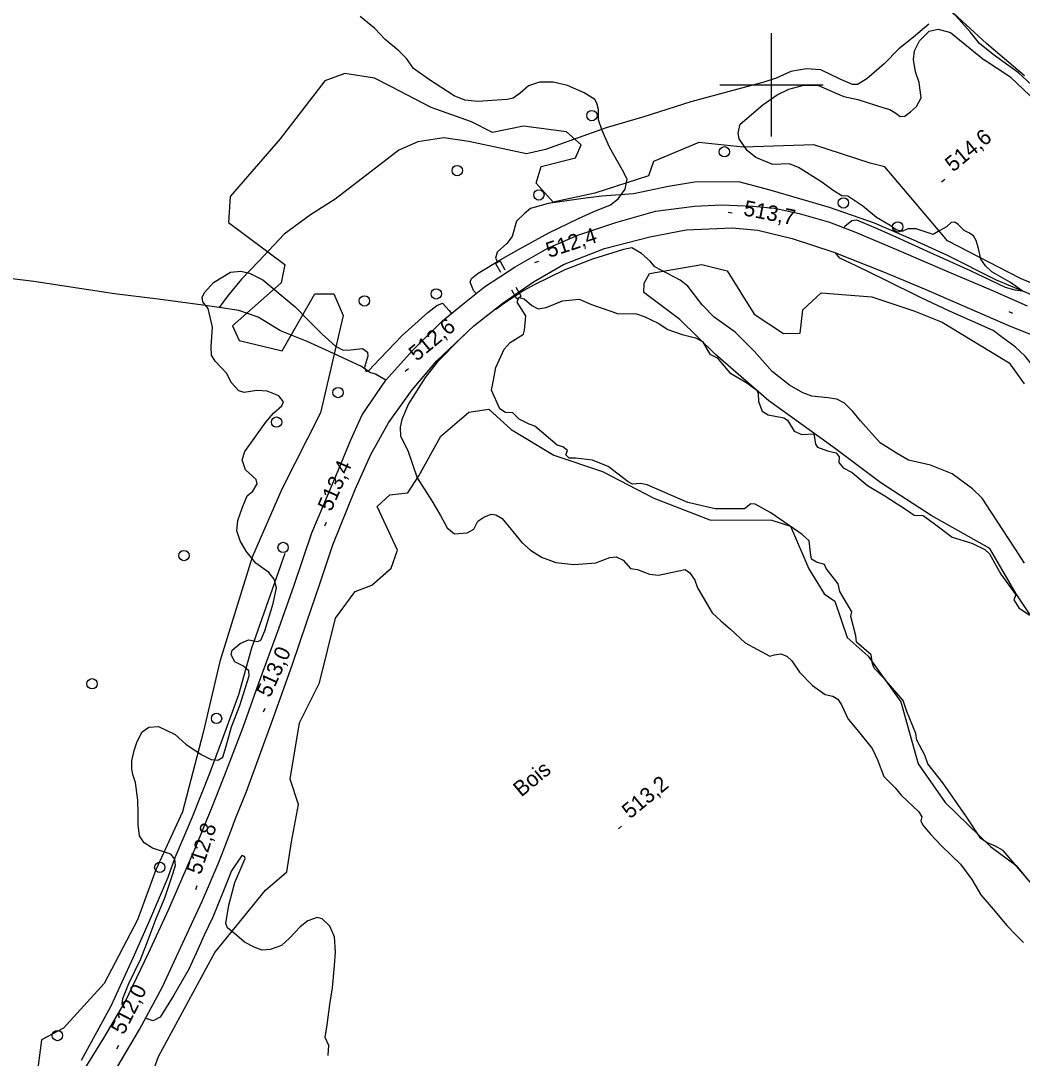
# Model space of a CAD drawing. Extents: x 347059 to 352153, y 6073752 to 6078601.
# Drawn here: x 350182.1 to 350472.8, y 6075917.4 to 6076218.6 of the extents above; entities that cross this region are included whole.
import ezdxf

# ---------------------------------------------------------------- set-up
doc = ezdxf.new("R2010")
doc.units = 0
for name, color, linetype in [('Level 2', 7, 'Continuous'), ('Level 21', 7, 'Continuous'), ('Level 22', 7, 'Continuous'), ('Level 26', 7, 'Continuous'), ('Level 3', 7, 'Continuous'), ('Level 36', 7, 'Continuous'), ('Level 4', 7, 'Continuous'), ('Level 44', 7, 'Continuous'), ('Level 61', 7, 'Continuous')]:
    doc.layers.add(name, color=color, linetype=linetype)

msp = doc.modelspace()

# ---------------------------------------------------------------- linework, layer by layer
at = {"layer": 'Level 2'}
for points in [[(350314.31, 6076139.43), (350313.49, 6076140.32), (350312.56, 6076142.73), (350312.89, 6076143.74), (350314.87, 6076145.28), (350321.43, 6076149.33), (350326.59, 6076152.22), (350335.34, 6076157.07), (350344.03, 6076161.2), (350348.26, 6076163.17), (350353.26, 6076165.13), (350355.55, 6076166.93), (350357.57, 6076169.68), (350358.12, 6076172.65), (350356.78, 6076175.23), (350352.96, 6076181.92), (350350.82, 6076186.73), (350349.82, 6076189.85), (350349.8, 6076192.88), (350349.32, 6076194.72), (350348.7, 6076195.79), (350345.68, 6076197.73), (350340.81, 6076199.86), (350336.63, 6076200.84), (350332.65, 6076200.79), (350329.49, 6076199.73), (350327.1, 6076197.59), (350325.05, 6076196.13), (350323.31, 6076195.72), (350314.65, 6076195.19), (350310.98, 6076195.55), (350307.88, 6076196.78), (350300.48, 6076201.67), (350296.12, 6076204.76), (350294.1, 6076207.69), (350291.8, 6076209.85), (350287.89, 6076213.18), (350284.89, 6076216.35), (350280.57, 6076219.87)], [(350446.92, 6076156.52), (350442.05, 6076158.19), (350439.65, 6076158.17), (350437.98, 6076157.44), (350436.2, 6076157.95), (350434.47, 6076159.18), (350430.49, 6076161.47), (350426.58, 6076164.77), (350422.21, 6076167.67), (350420.47, 6076167.82), (350418.24, 6076169.16), (350414.37, 6076171.95), (350407.89, 6076176.04), (350405.27, 6076177.06), (350400.42, 6076176.9), (350395.5, 6076178.95), (350392.98, 6076180.92), (350390.66, 6076184.37), (350390.37, 6076185.98), (350390.96, 6076188.58), (350397.55, 6076194.25), (350401.69, 6076197.08), (350405.1, 6076198.76), (350409.45, 6076199.92), (350413.69, 6076199.79), (350419.15, 6076197.4), (350421.04, 6076196.65), (350425.14, 6076195.75), (350430.2, 6076194.13), (350432.66, 6076193.31), (350434.35, 6076192.9), (350436.13, 6076191.82), (350437.39, 6076190.83), (350438.71, 6076190.94), (350440.39, 6076192.17), (350442.14, 6076193.68), (350443.46, 6076196.25), (350442.95, 6076200.69), (350441.85, 6076203.76), (350441.22, 6076207.35), (350441.59, 6076209.9), (350442.98, 6076212.76), (350445.76, 6076215.64), (350448.44, 6076216.19), (350452, 6076215.26)], [(350452, 6076215.26), (350461.84, 6076207.2), (350461.84, 6076207.2)], [(350602.52, 6076128.68), (350595.64, 6076135.77), (350590.49, 6076138.59), (350583.1, 6076140.32), (350574.8, 6076142.06), (350566.85, 6076145.73), (350558.77, 6076147.94), (350551.72, 6076148.15), (350545.63, 6076147.2), (350539.28, 6076146.94), (350531.15, 6076147.92), (350526.57, 6076150.6), (350522.39, 6076154.05), (350515.88, 6076157.25), (350510.45, 6076160.59), (350506.99, 6076164.63), (350503.77, 6076168.73), (350497.06, 6076176.55), (350487.66, 6076184.55), (350476.79, 6076195.24), (350469.5, 6076202.13), (350461.84, 6076207.2)], [(350421.18, 6076158.49), (350421.34, 6076158.94), (350423.34, 6076160.67), (350424.74, 6076160.79), (350430.18, 6076158.52), (350436.11, 6076155.86), (350444.99, 6076151.78), (350450.84, 6076149.2), (350457.68, 6076146.09), (350467.88, 6076141.26), (350470.69, 6076140.48), (350472.79, 6076140.17), (350469.41, 6076142.57), (350463.97, 6076145.74), (350462.13, 6076147.44), (350460.8, 6076149.42), (350460.15, 6076152.49), (350459.48, 6076154.85), (350458.71, 6076156.16), (350457.36, 6076157.08), (350455.94, 6076157.71), (350454.27, 6076159.48), (350453.3, 6076160.11), (350452.23, 6076160.05), (350450.79, 6076158.8), (350448.44, 6076157.4), (350446.92, 6076156.52)], [(350366.12, 6076147.14), (350364.77, 6076148.78), (350362.26, 6076151.03), (350359.49, 6076152.66), (350357.11, 6076152.24), (350348.04, 6076149.37), (350340.02, 6076146.33), (350331.16, 6076141.92), (350328.1, 6076140.27), (350321.91, 6076136.25), (350320.16, 6076134.91), (350319.85, 6076134.92)], [(350488.33, 6076076.89), (350486.83, 6076078.12), (350485.43, 6076080.84), (350483.95, 6076087.13), (350483.07, 6076093.66), (350482.14, 6076103.24), (350481.16, 6076106.59), (350479.58, 6076112.52), (350478.08, 6076115.83), (350473.69, 6076121.27), (350470.76, 6076123.91), (350467.17, 6076126.52), (350464.42, 6076128.64), (350451.73, 6076134.33), (350443.27, 6076138.22), (350432.94, 6076143.35), (350424.57, 6076147.45), (350419.85, 6076149.66), (350418.62, 6076151.24)], [(350236.44, 6076135.05), (350234.9, 6076137), (350234.72, 6076138.33), (350235.49, 6076139.79), (350238, 6076142.58), (350243.01, 6076145.59), (350245.98, 6076145.92), (350248.51, 6076145.35), (350252.39, 6076143.35), (350261.69, 6076135.52), (350265.5, 6076131.71), (350269.58, 6076127.59), (350273.49, 6076124.13), (350275.68, 6076123), (350277.81, 6076123.05), (350281.29, 6076123.42), (350282.75, 6076122.35), (350282.81, 6076121.18), (350281.82, 6076118.06), (350282.38, 6076116.77), (350282.99, 6076117.01), (350286.43, 6076120.59), (350292.83, 6076127.2), (350300.26, 6076133.87), (350302.84, 6076135.91), (350304.52, 6076136.64), (350306.41, 6076134.45), (350307.09, 6076133.59)], [(350473.46, 6076061.08), (350470.66, 6076065.46), (350463.94, 6076075.82), (350461.19, 6076079.97), (350458.41, 6076082.75), (350452.45, 6076087.01), (350446.22, 6076089.56), (350439.82, 6076091.03), (350436.33, 6076093.06), (350431.59, 6076096.07), (350425.87, 6076102.43), (350423.66, 6076105.15), (350421.22, 6076107.54), (350418.97, 6076108.74), (350416.36, 6076109.1), (350411.72, 6076109.63), (350409.16, 6076110.56), (350405.24, 6076112.78), (350400.2, 6076116.76), (350395.09, 6076122.56), (350389.46, 6076128.19), (350383.43, 6076132.54), (350379.91, 6076136.17), (350375.71, 6076141.54), (350373.51, 6076143.32), (350366.12, 6076147.14)], [(350245.73, 6076037.8), (350248.15, 6076038.89), (350250.87, 6076038.36), (350251.77, 6076038.72), (350252.94, 6076041.46), (350255.32, 6076049.41), (350256.33, 6076053.92), (350255.66, 6076056.46), (350254.14, 6076058.42), (350250.35, 6076061.16), (350247.49, 6076064.56), (350245.76, 6076067.56), (350244.76, 6076070.49), (350245.07, 6076073.46), (350246.4, 6076077.42), (350247.83, 6076080.65), (350249.46, 6076082.03), (350250.73, 6076084.18), (350250.46, 6076085.44), (350247.33, 6076088.21), (350246.32, 6076091.09), (350247.1, 6076093.5), (350249.83, 6076097.29), (350253.22, 6076102.04), (350255.42, 6076104.7), (350257.86, 6076106.76), (350258.32, 6076107.96), (350256.99, 6076109.68), (350253.64, 6076111.04), (350250.58, 6076111.3), (350246.92, 6076110.65), (350245.42, 6076111.14), (350243.18, 6076113.58), (350241.85, 6076116.24), (350238.53, 6076119.79), (350237.49, 6076121.48), (350237.32, 6076123.9), (350237.78, 6076129.69), (350236.44, 6076135.05)], [(350311.06, 6076127.61), (350311.06, 6076127.59), (350309.71, 6076126.32), (350302.94, 6076119.52), (350299.5, 6076115), (350294.64, 6076107.39), (350292.73, 6076102.81), (350292.19, 6076100.59), (350292.28, 6076097.96), (350294.45, 6076093.85), (350297.19, 6076085.9), (350301.44, 6076079.22), (350303.97, 6076075), (350305.88, 6076071.35)], [(350305.88, 6076071.35), (350308.02, 6076069.64), (350311.72, 6076069.92), (350313.64, 6076071.01), (350314.77, 6076073.32), (350316.48, 6076074.49), (350318.6, 6076075.34), (350319.98, 6076075.15), (350321.81, 6076074.13), (350327.56, 6076067.1), (350330.03, 6076064.86), (350333.25, 6076062.85), (350337.45, 6076061.27), (350342.68, 6076060.69), (350349.03, 6076061.2), (350353.11, 6076062.76), (350354.96, 6076062.97), (350356.93, 6076061.94), (350359.09, 6076059.58), (350361.12, 6076059.26), (350364.61, 6076057.89), (350367.23, 6076057.67), (350371.25, 6076058.51), (350374.97, 6076059.23), (350376.29, 6076058.32), (350377.74, 6076056.16), (350378.59, 6076053.91), (350382.78, 6076046.65), (350385.31, 6076044.33), (350388.13, 6076041.99), (350392.36, 6076038.01), (350399.52, 6076034.07), (350400.94, 6076034.47), (350402.72, 6076034.76), (350404.5, 6076034.11), (350405.94, 6076032.75), (350408.17, 6076029.51), (350411.96, 6076025.56), (350415.65, 6076023.01), (350417.81, 6076022.54), (350419.27, 6076021.62), (350420.39, 6076020), (350422.33, 6076015.84), (350425.27, 6076012.25), (350429.28, 6076007.27), (350430.85, 6076004.01), (350432.68, 6075999.2), (350433.89, 6075997.94), (350435.93, 6075995.88), (350437.66, 6075993.7), (350442.85, 6075988.91), (350443.69, 6075987.46), (350443.38, 6075986.25), (350444.01, 6075985.03), (350446.23, 6075982.45), (350449.4, 6075979.06), (350454.91, 6075973.74), (350458.22, 6075969.25), (350460.81, 6075964.82), (350464.43, 6075960.6), (350468.31, 6075955.91), (350470.95, 6075953.15), (350473.19, 6075951.01)], [(350211.76, 6075932.69), (350211.53, 6075933.04), (350211.66, 6075934.67), (350213.47, 6075939.04), (350216.89, 6075946.25), (350219.07, 6075951.75), (350221.38, 6075957.89), (350223.9, 6075963.94), (350225.82, 6075969.76), (350226.98, 6075973.3), (350226.84, 6075975.21), (350225.64, 6075976.63), (350220.31, 6075978.35), (350217.89, 6075979.95), (350216.51, 6075981.89), (350216.19, 6075985.13), (350216.16, 6075988.49), (350216.03, 6075992.3), (350215.34, 6075997.4), (350214.58, 6075999.73), (350214.27, 6076001.36), (350214.31, 6076003.69), (350214.99, 6076006.7), (350215.85, 6076009.32), (350217.32, 6076012.18), (350219.25, 6076013.54), (350222.1, 6076013.65), (350226.87, 6076011.33), (350230, 6076008.57), (350234.42, 6076005.54), (350237.37, 6076004.11), (350239.32, 6076003.87), (350240.78, 6076004.83), (350241.75, 6076007.95), (350243.29, 6076013.58), (350245.68, 6076019.78), (350248.41, 6076028.44), (350248.3, 6076029.84), (350246.74, 6076031.22), (350244.21, 6076032.46), (350243.14, 6076034.53), (350243.47, 6076035.89), (350245.73, 6076037.8)], [(350254.47, 6075948.97), (350252.12, 6075948.74), (350249.79, 6075949.61), (350247.07, 6075951.09), (350244.75, 6075953.05), (350242.08, 6075955.25), (350241.59, 6075956.46), (350242.45, 6075961.78), (350244.22, 6075968.41), (350247.18, 6075975.37), (350247, 6075975.9), (350246.22, 6075976.19), (350243.25, 6075971.78), (350240.9, 6075966.01), (350237.88, 6075958.32), (350235.35, 6075953.08), (350233.49, 6075948.94), (350230.85, 6075943.19), (350226.47, 6075935.7), (350222.53, 6075929.26), (350220.5, 6075928.26), (350218.47, 6075928.93), (350218.35, 6075928.99)], [(350271.27, 6075918.15), (350271.33, 6075918.38), (350271.47, 6075921.07), (350270.49, 6075923.34), (350271, 6075927.02), (350271.84, 6075932.99), (350272.58, 6075937.81), (350273.17, 6075944.25), (350273.48, 6075948.16), (350273.18, 6075952.64), (350271.82, 6075955.68), (350269.59, 6075957.84), (350268.17, 6075958.26), (350265.4, 6075957.27), (350263.22, 6075955.56), (350260.12, 6075952.27), (350257.77, 6075950.14), (350254.47, 6075948.97)]]:
    msp.add_lwpolyline(points, dxfattribs=at)
at = {"layer": 'Level 21'}
for points in [[(350199.75, 6075912.73), (350206.25, 6075923.4), (350212.4, 6075933.76), (350219.18, 6075947.87), (350225.06, 6075960.69), (350232.9, 6075978.76), (350237.69, 6075990.52), (350241.78, 6076000.93), (350246.65, 6076013.53), (350251.11, 6076026.08), (350257, 6076042.16), (350261.42, 6076054.77), (350266.53, 6076069.96), (350274.32, 6076088.18), (350277.93, 6076096.9), (350281.16, 6076104.15), (350288.1, 6076114.28), (350295.85, 6076122.86), (350304.48, 6076131.5), (350310.93, 6076136.68), (350316.66, 6076141.35), (350325.62, 6076147.18), (350335.13, 6076152.62), (350343.81, 6076156.37), (350354.84, 6076160.03), (350366.39, 6076163.34), (350377.63, 6076164.78), (350385.54, 6076165.2), (350394.57, 6076164.79), (350400.94, 6076164.22), (350408.07, 6076162.61), (350416.91, 6076160.13), (350424.38, 6076157.27), (350437.04, 6076151.93), (350450.92, 6076145.94), (350464.16, 6076140.34), (350474.28, 6076135.8)], [(350209.96, 6075914.58), (350216.59, 6075925.73), (350223.25, 6075938.05), (350228.42, 6075949.43), (350234.8, 6075963.2), (350239.36, 6075973.85), (350240.37, 6075976.21), (350243.04, 6075983.28), (350244.4, 6075986.96), (350247.6, 6075994.85), (350255.15, 6076015.51), (350260.91, 6076031.46), (350265.01, 6076043.8), (350268.94, 6076055.08), (350272.63, 6076066.47), (350279.15, 6076082.54), (350283.68, 6076092.64), (350288.87, 6076101.85), (350295.67, 6076111.41), (350302.84, 6076119.89), (350313.64, 6076130.04), (350322.14, 6076136.71), (350330.95, 6076142.8), (350339.63, 6076147.86), (350351.54, 6076152.48), (350364.67, 6076155.89), (350375.3, 6076157.9), (350388.61, 6076158.47), (350396.05, 6076157.8), (350406.02, 6076155.41), (350418.11, 6076151.44), (350432.55, 6076145.69), (350444.85, 6076140.6), (350468.61, 6076130.26), (350477.51, 6076126.67)]]:
    msp.add_lwpolyline(points, dxfattribs=at)
at = {"layer": 'Level 22'}
for points in [[(350445.7, 6076217.67), (350441.24, 6076213.85), (350436.99, 6076210.51), (350432.73, 6076206.16), (350427.67, 6076201.76), (350424.99, 6076200.13), (350423.5, 6076200.1), (350420.19, 6076201.56), (350414.32, 6076204.4), (350410.11, 6076204.64), (350405.6, 6076203.85), (350401.37, 6076201.98), (350397.56, 6076200.71), (350392.8, 6076199.4), (350376.6, 6076195.1), (350363.01, 6076190.77), (350352.01, 6076187.53), (350334.41, 6076181.22), (350328.9, 6076179.98), (350322.13, 6076181.39), (350312.12, 6076183.61), (350304.9, 6076184.64), (350297.39, 6076183.43), (350291.86, 6076181.09), (350285.06, 6076175.84), (350273.35, 6076166.77), (350266.22, 6076162.31), (350258.55, 6076156.64), (350251.1, 6076148.68), (350246.16, 6076143.6), (350242.05, 6076138.61), (350239.68, 6076135.35)], [(350288.1, 6076114.28), (350285.07, 6076115.98), (350283.38, 6076116.48), (350281.01, 6076118.26), (350271.65, 6076122.56), (350265.2, 6076125.53), (350257.52, 6076128.62), (350250.99, 6076132.52), (350245.4, 6076134.53), (350239.68, 6076135.35), (350234.91, 6076136.04), (350221.94, 6076137.78), (350209.29, 6076139.33), (350185.84, 6076142.92), (350172.39, 6076144.51)]]:
    msp.add_lwpolyline(points, dxfattribs=at)
at = {"layer": 'Level 26'}
for p, q in [((350321.21, 6076148.81), (350319.93, 6076148.09)), ((350319.93, 6076148.09), (350321.36, 6076145.59)), ((350321.21, 6076148.81), (350322.61, 6076146.29)), ((350326.05, 6076137.89), (350324.63, 6076140.4)), ((350327.33, 6076138.63), (350325.87, 6076141.12)), ((350326.05, 6076137.89), (350327.33, 6076138.63))]:
    msp.add_line(p, q, dxfattribs=at)
at = {"layer": 'Level 3'}
for p, q in [((350449.39, 6076171.81), (350450.31, 6076172.58)), ((350387.46, 6076163.06), (350388.63, 6076162.82)), ((350331.3, 6076148.43), (350332.44, 6076148.81)), ((350468.94, 6076134.18), (350470.04, 6076133.69)), ((350293.69, 6076116.85), (350294.61, 6076117.62)), ((350270.38, 6076071.97), (350270.86, 6076073.07)), ((350252.56, 6076017.94), (350253.06, 6076019.03)), ((350355.59, 6075983.96), (350356.51, 6075984.73)), ((350232.89, 6075966.35), (350233.27, 6075967.49)), ((350209.96, 6075920.11), (350210.51, 6075921.18))]:
    msp.add_line(p, q, dxfattribs=at)
at = {"layer": 'Level 36'}
for centre in [(350347.91, 6076191.09), (350386.34, 6076180.57), (350308.81, 6076175.11), (350332.5, 6076168.04), (350420.89, 6076165.72), (350436.68, 6076158.78), (350281.84, 6076137.26), (350302.7, 6076139.31), (350274.19, 6076110.66), (350256.36, 6076102.07), (350258.24, 6076065.68), (350229.46, 6076063.33), (350202.77, 6076026.08), (350238.9, 6076016.05), (350222.44, 6075972.79), (350192.7, 6075923.94)]:
    msp.add_circle(centre, 1.5, dxfattribs=at)
at = {"layer": 'Level 4'}
for points in [[(350475.52, 6076200.04), (350471.75, 6076203.48), (350464.38, 6076208.82), (350460.46, 6076212.06), (350457.71, 6076215.44), (350453.55, 6076220.1), (350450.02, 6076223.05), (350445.59, 6076227.56)], [(350477.19, 6076138.32), (350465.34, 6076143.32), (350450.96, 6076150.58), (350441.39, 6076154.9), (350429.97, 6076159.82), (350416.85, 6076164.4), (350399.64, 6076169.46), (350390.54, 6076171.89), (350377.64, 6076171.75), (350370.1, 6076170.49), (350359.92, 6076168.4), (350350.76, 6076167.64), (350345.31, 6076166.98), (350335.21, 6076165.59), (350330.09, 6076164.06), (350328.24, 6076162.51), (350326.02, 6076160.41), (350324.74, 6076156.02), (350323.18, 6076153.94), (350320.41, 6076151.38), (350319.92, 6076149.66), (350320.55, 6076148.47)], [(350423.06, 6076045.62), (350423.35, 6076046.94), (350419.89, 6076052.93), (350419.39, 6076055.12), (350415.87, 6076059.52), (350415.41, 6076060.74), (350413.07, 6076061.38), (350411.69, 6076062.23), (350411.37, 6076064.11), (350410.92, 6076067.63), (350408.93, 6076069.42), (350399.86, 6076075.7), (350395.26, 6076078.28), (350394.01, 6076078.32), (350392.19, 6076076.94), (350383.65, 6076076.91), (350375.78, 6076078.75), (350363.98, 6076083.83), (350362.03, 6076084.27), (350359.64, 6076084.03), (350358.46, 6076084.73), (350352.65, 6076089.15), (350348.05, 6076090.98), (350343.13, 6076091.62), (350341.26, 6076091.59), (350340.32, 6076092.56), (350340.81, 6076093.82), (350339.49, 6076094.87), (350337.76, 6076095.41), (350331.34, 6076100.94), (350329.65, 6076101.44), (350326.79, 6076102.89), (350324.97, 6076104.75), (350322.78, 6076104.83), (350321.14, 6076105.91), (350318.7, 6076111.4), (350319.29, 6076114.29), (350319.96, 6076117.93), (350322.4, 6076123.29), (350324.2, 6076125.18), (350327.99, 6076127.6), (350328.35, 6076128.82), (350328.69, 6076132.96), (350326.18, 6076136.86), (350326.71, 6076138.24), (350328.23, 6076137.89), (350330.46, 6076135.9), (350332.28, 6076134.97), (350334.6, 6076135.38), (350339.39, 6076137.32), (350344.2, 6076137.74), (350347.76, 6076136.27)], [(350347.76, 6076136.27), (350355.32, 6076133.61), (350360.87, 6076133.5), (350363.08, 6076132.74), (350367.14, 6076130.83), (350369.91, 6076128.93), (350374.09, 6076127.52), (350377.98, 6076126.55), (350379.95, 6076125.44), (350382.15, 6076121.82), (350384.25, 6076120.74), (350385.7, 6076118.96), (350387.95, 6076116.39), (350392.55, 6076113.72), (350395.77, 6076111.35), (350396.18, 6076110.39), (350396.22, 6076108.11), (350397.36, 6076105.23), (350399.09, 6076104.22), (350403.64, 6076103.28), (350404.66, 6076102.6), (350406.64, 6076099.42), (350408.87, 6076098.45), (350412.21, 6076098.72), (350412.45, 6076098.15), (350412.83, 6076095.64), (350413.42, 6076094.82), (350416.3, 6076093.71), (350418.78, 6076093.18), (350419.71, 6076092.04), (350419.59, 6076090.33), (350420.82, 6076088.82), (350423.43, 6076087.48), (350427.91, 6076083.65), (350432.9, 6076080.7), (350439.54, 6076076.45), (350441.48, 6076075.01), (350444.08, 6076074.97), (350447.33, 6076072.56), (350452.44, 6076068.71), (350458.19, 6076066.95), (350461.95, 6076065.12), (350463.37, 6076063.85), (350466.66, 6076057.95), (350470.93, 6076051.88), (350470.37, 6076050.43), (350471.86, 6076048.15), (350474.81, 6076046.1)], [(350258.74, 6076063.89), (350254.49, 6076051.79), (350249.04, 6076036.46), (350245.28, 6076022.86), (350240.5, 6076009.95), (350236.83, 6076000.04), (350231.87, 6075987.37), (350226.78, 6075975.51), (350224.73, 6075969.81), (350219.43, 6075957.39), (350214.59, 6075946.43), (350208.23, 6075932.44), (350199.61, 6075916.71)], [(350475.21, 6075968.42), (350467.33, 6075977.7), (350464.85, 6075979.06), (350462.66, 6075979.9), (350460.76, 6075981.21), (350456.68, 6075987.5), (350449.79, 6075997.32), (350445.43, 6076002.84), (350444.59, 6076005.35), (350442.19, 6076009.68), (350441.92, 6076011.68), (350439.3, 6076018.04), (350438.27, 6076021.24), (350432.75, 6076027.63), (350429.88, 6076030.59), (350429.34, 6076031.9), (350428.92, 6076034.45), (350424.68, 6076038.17), (350424.56, 6076039.98), (350423.06, 6076045.62)]]:
    msp.add_lwpolyline(points, dxfattribs=at)
at = {"layer": 'Level 44'}
for points in [[(350473.52, 6076202.67), (350462.48, 6076211.98), (350448.23, 6076225.23), (350439.85, 6076233.87), (350438.23, 6076236.97), (350429.31, 6076236.4), (350428.58, 6076240.1), (350432.57, 6076242.83), (350428.15, 6076246.96), (350423.67, 6076255.83), (350417.09, 6076261.69), (350407.47, 6076267.94), (350396.35, 6076273.23), (350378.92, 6076276.6), (350374.64, 6076278.88), (350372.79, 6076287.95), (350373.71, 6076294.4), (350378.06, 6076299.96)], [(350493.79, 6076134.71), (350472.34, 6076143.82), (350451.11, 6076154.67), (350442.11, 6076165.36), (350432.95, 6076176.24), (350428.66, 6076177.24), (350412.36, 6076182.59), (350391.85, 6076181.96), (350378.98, 6076183.28), (350365.79, 6076177.74), (350364.32, 6076173.59), (350348.77, 6076168.52), (350336.6, 6076165.99), (350331.71, 6076171.43), (350333.15, 6076176.34), (350343.1, 6076178.84), (350344.77, 6076182.55), (350340.47, 6076186.34), (350328.01, 6076188.04), (350319.04, 6076186.21), (350312.92, 6076189.24), (350301.27, 6076193.48), (350289.52, 6076199.5), (350284.77, 6076201.98), (350276.19, 6076203.31), (350270.35, 6076201.17), (350257.35, 6076184.38), (350242.87, 6076167.57), (350242.35, 6076160.03), (350258.69, 6076147.86), (350257.63, 6076142.49), (350243.55, 6076130.04)], [(350364.6, 6076145.23), (350379.76, 6076147.81), (350387.13, 6076146.01), (350394.98, 6076133.42), (350403.48, 6076127.82), (350408.37, 6076127.93), (350409.08, 6076134.67), (350414.43, 6076139.61), (350429.13, 6076138.46), (350441.32, 6076134.43), (350449.61, 6076131.12), (350469.08, 6076119.27), (350473.38, 6076113.24)], [(350479.46, 6076039.51), (350471.08, 6076052.21), (350463.39, 6076065.35), (350446.34, 6076074.94), (350431.76, 6076084.48), (350417.83, 6076094.87), (350399.21, 6076108.24), (350383.81, 6076121.73), (350373.4, 6076131.89), (350362.93, 6076139.7), (350363.02, 6076142.39), (350364.6, 6076145.23)], [(350243.55, 6076130.04), (350245.49, 6076125.82), (350257.99, 6076122.77), (350267.46, 6076139.35), (350272.94, 6076139.33), (350275.68, 6076133.01), (350269.12, 6076104.73), (350257.83, 6076082.64), (350249.24, 6076062.82), (350239.87, 6076032.54), (350235.01, 6076011.9), (350229.04, 6075988.94), (350221.3, 6075972.03), (350215.94, 6075957.57), (350206.24, 6075939.03), (350194.49, 6075926.1), (350188.06, 6075922.7), (350186.99, 6075914.45)], [(350260.69, 6075980.18), (350262.68, 6075991.03), (350260.28, 6075998.37), (350263.02, 6076014.77), (350268.79, 6076026.37), (350273.49, 6076045.19), (350279.16, 6076052.86), (350283.97, 6076054.75), (350289.64, 6076059.66), (350291.44, 6076064.85), (350285.56, 6076077.57), (350289.27, 6076081), (350294.45, 6076081.51), (350297.65, 6076086.49), (350304, 6076097.98), (350312.19, 6076105.01), (350318, 6076105.88), (350324.41, 6076099.89), (350336.83, 6076092.49), (350350.99, 6076087.77), (350365.84, 6076079.97), (350382.16, 6076073.72), (350400.13, 6076073.6), (350405.51, 6076071.82), (350410.9, 6076059.48), (350415.34, 6076052.18), (350418.45, 6076050.04), (350422.02, 6076039.55), (350428.13, 6076034.11), (350437.56, 6076020.89), (350442.64, 6076002.83), (350450.43, 6075991.63), (350463.59, 6075978.84), (350471.09, 6075973.36), (350483.37, 6075958.32)], [(350213, 6075892.48), (350222.07, 6075917.82), (350238.37, 6075948.02), (350253.1, 6075966.19), (350259.36, 6075971.45), (350260.69, 6075980.18)]]:
    msp.add_lwpolyline(points, dxfattribs=at)
at = {"layer": 'Level 61'}
for p, q in [((350400, 6076185), (350400, 6076215)), ((350385, 6076200), (350415, 6076200))]:
    msp.add_line(p, q, dxfattribs=at)

# ---------------------------------------------------------------- texts
at = {"layer": 'Level 3'}
for s, rotation, p in [('514,6', 39.62, (350452.75, 6076174.52)), ('513,7', 348.7997, (350391.68, 6076162.16)), ('512,4', 18.1204, (350335.42, 6076149.73)), ('512,6', 39.62, (350297.05, 6076119.56)), ('513,4', 66.1825, (350272.18, 6076075.9)), ('513,0', 65.523, (350254.4, 6076021.84)), ('513,2', 39.62, (350358.95, 6075986.68)), ('512,8', 71.8604, (350234.3, 6075970.44)), ('512,0', 63.0054, (350211.97, 6075923.93))]:
    msp.add_text(s, height=4.5, rotation=rotation, dxfattribs=at).set_placement(p)
at = {"layer": 'Level 44'}
msp.add_text('Bois', height=4.5, rotation=39.568, dxfattribs=at).set_placement((350327.38, 6075993.05))

doc.saveas('drawing.dxf')
